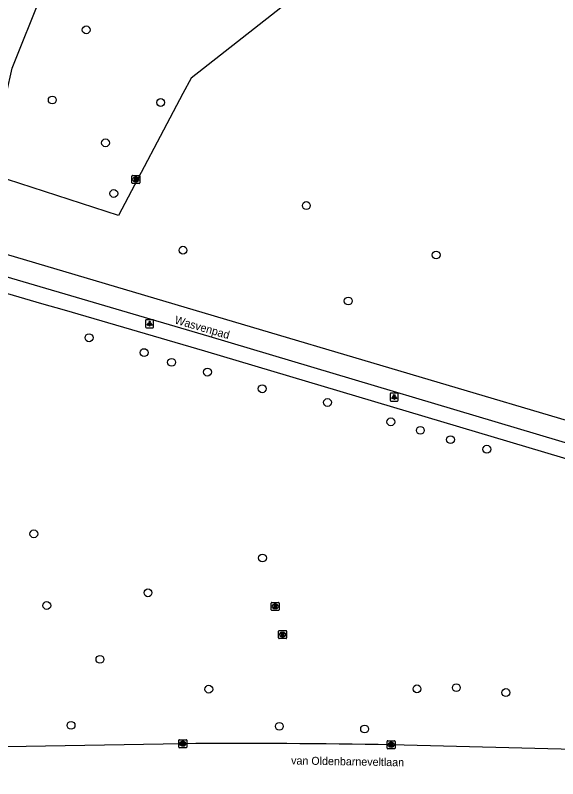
# Model space of a CAD drawing. Extents: x 162722 to 165099, y 384721 to 386283.
# Drawn here: x 162870.8 to 162938.6, y 385414.4 to 385509.8 of the extents above; entities that cross this region are included whole.
import ezdxf

# ---------------------------------------------------------------- set-up
doc = ezdxf.new("R2010")
doc.units = 0
for name, color, linetype in [('IMGEO_Boom', 7, 'Continuous'), ('IMGEO_Fietspad_gesloten', 7, 'Continuous'), ('IMGEO_Gemengd_bos', 7, 'Continuous'), ('IMGEO_Kolk', 7, 'Continuous'), ('IMGEO_Lichtpunt', 7, 'Continuous'), ('IMGEO_Openbare_ruimte_label', 7, 'Continuous'), ('IMGEO_Rijbaan_lokaal_gesloten', 7, 'Continuous'), ('IMGEO_Rioolput', 7, 'Continuous'), ('IMGEO_Voetpad_open', 7, 'Continuous')]:
    doc.layers.add(name, color=color, linetype=linetype)

msp = doc.modelspace()

# ---------------------------------------------------------------- linework, layer by layer
at = {"layer": 'IMGEO_Boom'}
for centre in [(162879.716, 385507.933), (162875.474, 385499.181), (162889.016, 385498.865), (162882.128, 385493.82), (162883.161, 385487.497), (162907.223, 385485.986), (162891.808, 385480.41), (162923.449, 385479.814), (162912.465, 385474.065), (162880.077, 385469.473), (162886.953, 385467.619), (162890.385, 385466.407), (162894.872, 385465.183), (162901.711, 385463.101), (162909.87, 385461.389), (162917.789, 385458.965), (162921.475, 385457.905), (162925.25, 385456.744), (162929.787, 385455.546), (162873.169, 385444.97), (162901.744, 385441.964), (162887.435, 385437.615), (162874.788, 385436.02), (162881.43, 385429.296), (162925.981, 385425.758), (162895.035, 385425.569), (162921.052, 385425.608), (162932.169, 385425.148), (162877.823, 385421.05), (162903.853, 385420.937), (162914.509, 385420.594)]:
    msp.add_circle(centre, 0.489, dxfattribs=at)
at = {"layer": 'IMGEO_Fietspad_gesloten'}
for points in [[(162949.643, 385456.16), (162944.653, 385457.668), (162895.745, 385472.189), (162855.978, 385483.947)], [(162856.609, 385480.941), (162895.022, 385469.657), (162943.912, 385455.103), (162949.807, 385453.311), (162960.365, 385449.287), (162970.521, 385444.336), (162974.804, 385441.515), (162983.85, 385434.676), (162986.768, 385431.927), (162998.921, 385420.681)]]:
    msp.add_lwpolyline(points, dxfattribs=at)
at = {"layer": 'IMGEO_Gemengd_bos'}
msp.add_lwpolyline([(162883.743, 385484.74), (162866.736, 385490.232), (162869.741, 385500), (162870.464, 385503.17), (162874.16, 385512.419), (162916.96, 385541.621), (162937.739, 385536.728), (162934.095, 385527.047), (162927.232, 385515.867), (162913.485, 385518.134), (162892.815, 385501.891), (162891.795, 385500), (162883.743, 385484.74)], dxfattribs=at)
at = {"layer": 'IMGEO_Kolk'}
for p, q in [((162891.282, 385418.33), (162891.282, 385419.182)), ((162891.357, 385419.256), (162892.209, 385419.256)), ((162891.77, 385419.036), (162891.795, 385419.036)), ((162892.283, 385419.182), (162892.283, 385418.33)), ((162917.325, 385418.201), (162917.325, 385419.053)), ((162917.4, 385419.127), (162918.252, 385419.127)), ((162917.813, 385418.907), (162917.838, 385418.907)), ((162918.326, 385419.053), (162918.326, 385418.201)), ((162892.209, 385418.256), (162891.357, 385418.256)), ((162891.793, 385418.476), (162891.768, 385418.476)), ((162918.252, 385418.127), (162917.4, 385418.127)), ((162917.836, 385418.347), (162917.811, 385418.347))]:
    msp.add_line(p, q, dxfattribs=at)
for points in [[(162891.282, 385418.33), (162891.282, 385419.182)], [(162891.357, 385419.256), (162892.209, 385419.256)], [(162891.603, 385418.956), (162891.726, 385418.956), (162891.726, 385418.805), (162891.856, 385418.956), (162892.02, 385418.956), (162891.874, 385418.805), (162892.027, 385418.556), (162891.875, 385418.556), (162891.79, 385418.72), (162891.726, 385418.653), (162891.726, 385418.556), (162891.603, 385418.556), (162891.603, 385418.956)], [(162892.283, 385419.182), (162892.283, 385418.33)], [(162917.325, 385418.201), (162917.325, 385419.053)], [(162917.4, 385419.127), (162918.252, 385419.127)], [(162917.646, 385418.827), (162917.769, 385418.827), (162917.769, 385418.676), (162917.899, 385418.827), (162918.063, 385418.827), (162917.917, 385418.676), (162918.07, 385418.427), (162917.918, 385418.427), (162917.833, 385418.591), (162917.769, 385418.524), (162917.769, 385418.427), (162917.646, 385418.427), (162917.646, 385418.827)], [(162918.326, 385419.053), (162918.326, 385418.201)], [(162892.209, 385418.256), (162891.357, 385418.256)], [(162918.252, 385418.127), (162917.4, 385418.127)]]:
    msp.add_lwpolyline(points, dxfattribs=at)
for centre, start, end in [((162891.359, 385419.18), 91.55205, 178.44795), ((162891.359, 385419.18), 91.55205, 178.44795), ((162892.207, 385419.18), 1.55205, 88.44795), ((162892.207, 385419.18), 1.55205, 88.44795), ((162917.402, 385419.051), 91.55205, 178.44795), ((162917.402, 385419.051), 91.55205, 178.44795), ((162918.25, 385419.051), 1.55205, 88.44795), ((162918.25, 385419.051), 1.55205, 88.44795), ((162891.359, 385418.332), 181.55205, 268.44795), ((162891.359, 385418.332), 181.55205, 268.44795), ((162892.207, 385418.332), 271.55205, 358.44795), ((162892.207, 385418.332), 271.55205, 358.44795), ((162917.402, 385418.203), 181.55205, 268.44795), ((162917.402, 385418.203), 181.55205, 268.44795), ((162918.25, 385418.203), 271.55205, 358.44795), ((162918.25, 385418.203), 271.55205, 358.44795)]:
    msp.add_arc(centre, 0.0765, start, end, dxfattribs=at)
for centre, major_axis, ratio, start_param, end_param in [((162891.769, 385418.756), (-0.387, 0.002), 0.722429, 4.712389, 7.853982), ((162891.794, 385418.756), (-0.39, 0.002), 0.717154, 1.570796, 4.712389), ((162917.812, 385418.627), (-0.387, 0.002), 0.722429, 4.712389, 7.853982), ((162917.837, 385418.627), (-0.39, 0.002), 0.717154, 1.570796, 4.712389)]:
    msp.add_ellipse(centre, major_axis=major_axis, ratio=ratio, start_param=start_param, end_param=end_param, dxfattribs=at)
at = {"layer": 'IMGEO_Lichtpunt'}
for p, q in [((162887.141, 385471.632), (162887.141, 385470.825)), ((162887.141, 385471.632), (162887.141, 385470.825)), ((162888.043, 385471.727), (162887.235, 385471.727)), ((162888.043, 385471.727), (162887.235, 385471.727)), ((162888.137, 385470.825), (162888.137, 385471.632)), ((162888.137, 385470.825), (162888.137, 385471.632)), ((162887.235, 385470.731), (162888.043, 385470.731)), ((162887.235, 385470.731), (162888.043, 385470.731)), ((162917.711, 385462.469), (162917.711, 385461.662)), ((162917.711, 385462.469), (162917.711, 385461.662)), ((162918.613, 385462.564), (162917.805, 385462.564)), ((162918.613, 385462.564), (162917.805, 385462.564)), ((162918.707, 385461.662), (162918.707, 385462.469)), ((162918.707, 385461.662), (162918.707, 385462.469)), ((162917.805, 385461.568), (162918.613, 385461.568)), ((162917.805, 385461.568), (162918.613, 385461.568))]:
    msp.add_line(p, q, dxfattribs=at)
for points in [[(162887.515, 385471.296), (162887.554, 385471.268), (162887.366, 385471.006), (162887.328, 385471.033), (162887.515, 385471.296)], [(162887.617, 385471.248), (162887.664, 385471.248), (162887.664, 385470.926), (162887.617, 385470.926), (162887.617, 385471.248)], [(162887.727, 385471.268), (162887.765, 385471.295), (162887.952, 385471.033), (162887.913, 385471.005), (162887.727, 385471.268)], [(162918.085, 385462.133), (162918.124, 385462.105), (162917.936, 385461.843), (162917.898, 385461.87), (162918.085, 385462.133)], [(162918.187, 385462.085), (162918.234, 385462.085), (162918.234, 385461.763), (162918.187, 385461.763), (162918.187, 385462.085)], [(162918.297, 385462.105), (162918.335, 385462.132), (162918.522, 385461.87), (162918.483, 385461.842), (162918.297, 385462.105)]]:
    msp.add_lwpolyline(points, dxfattribs=at)
for centre in [(162887.64, 385471.43), (162918.21, 385462.267)]:
    msp.add_circle(centre, 0.0994, dxfattribs=at)
for centre, start, end in [((162887.235, 385471.632), 90, 180), ((162887.235, 385471.632), 90, 180), ((162888.043, 385471.632), 0, 90), ((162888.043, 385471.632), 0, 90), ((162887.235, 385470.825), 180, 270), ((162887.235, 385470.825), 180, 270), ((162888.043, 385470.825), 270, 0), ((162888.043, 385470.825), 270, 360), ((162917.805, 385462.469), 90, 180), ((162917.805, 385462.469), 90, 180), ((162918.613, 385462.469), 0, 90), ((162918.613, 385462.469), 0, 90), ((162917.805, 385461.662), 180, 270), ((162917.805, 385461.662), 180, 270), ((162918.613, 385461.662), 270, 0), ((162918.613, 385461.662), 270, 360)]:
    msp.add_arc(centre, 0.0946, start, end, dxfattribs=at)
at = {"layer": 'IMGEO_Rijbaan_lokaal_gesloten'}
for points in [[(162891.783, 385418.756), (162867.259, 385418.314), (162856.557, 385417.857)], [(162996.33, 385414.384), (162979.671, 385415.746), (162965.814, 385416.766), (162942.335, 385417.984), (162917.826, 385418.627)]]:
    msp.add_lwpolyline(points, dxfattribs=at)
msp.add_arc((162899.243, 384295.828), 1122.953, 89.051785, 90.380608, dxfattribs=at)
at = {"layer": 'IMGEO_Rioolput'}
for p, q in [((162885.419, 385488.825), (162885.419, 385489.677)), ((162885.494, 385489.751), (162886.346, 385489.751)), ((162885.907, 385489.531), (162885.932, 385489.531)), ((162886.42, 385489.677), (162886.42, 385488.825)), ((162886.346, 385488.751), (162885.494, 385488.751)), ((162885.93, 385488.971), (162885.905, 385488.971)), ((162902.83, 385435.483), (162902.83, 385436.335)), ((162902.905, 385436.409), (162903.757, 385436.409)), ((162903.318, 385436.189), (162903.343, 385436.189)), ((162903.831, 385436.335), (162903.831, 385435.483)), ((162903.757, 385435.409), (162902.905, 385435.409)), ((162903.341, 385435.629), (162903.316, 385435.629)), ((162903.837, 385432.891), (162904.689, 385432.891)), ((162903.762, 385431.965), (162903.762, 385432.817)), ((162904.273, 385432.111), (162904.248, 385432.111)), ((162904.25, 385432.671), (162904.275, 385432.671)), ((162904.763, 385432.817), (162904.763, 385431.965)), ((162904.689, 385431.891), (162903.837, 385431.891))]:
    msp.add_line(p, q, dxfattribs=at)
for points in [[(162885.419, 385488.825), (162885.419, 385489.677)], [(162885.494, 385489.751), (162886.346, 385489.751)], [(162886.008, 385489.449), (162885.756, 385489.451), (162885.756, 385489.051)], [(162885.756, 385489.051), (162885.88, 385489.051), (162885.88, 385489.213), (162885.891, 385489.213)], [(162885.934, 385489.37), (162885.88, 385489.37), (162885.88, 385489.289)], [(162885.88, 385489.289), (162885.932, 385489.289)], [(162885.938, 385489.184), (162886.009, 385489.051), (162886.149, 385489.051), (162886.084, 385489.177)], [(162886.42, 385489.677), (162886.42, 385488.825)], [(162886.346, 385488.751), (162885.494, 385488.751)], [(162902.83, 385435.483), (162902.83, 385436.335)], [(162902.905, 385436.409), (162903.757, 385436.409)], [(162903.419, 385436.107), (162903.167, 385436.109), (162903.167, 385435.709)], [(162903.167, 385435.709), (162903.291, 385435.709), (162903.291, 385435.871), (162903.302, 385435.871)], [(162903.345, 385436.028), (162903.291, 385436.028), (162903.291, 385435.947)], [(162903.291, 385435.947), (162903.343, 385435.947)], [(162903.349, 385435.842), (162903.42, 385435.709), (162903.56, 385435.709), (162903.495, 385435.835)], [(162903.831, 385436.335), (162903.831, 385435.483)], [(162903.757, 385435.409), (162902.905, 385435.409)], [(162903.837, 385432.891), (162904.689, 385432.891)], [(162903.762, 385431.965), (162903.762, 385432.817)], [(162904.351, 385432.589), (162904.099, 385432.591), (162904.099, 385432.191)], [(162904.099, 385432.191), (162904.223, 385432.191), (162904.223, 385432.353), (162904.234, 385432.353)], [(162904.277, 385432.51), (162904.223, 385432.51), (162904.223, 385432.429)], [(162904.223, 385432.429), (162904.275, 385432.429)], [(162904.281, 385432.324), (162904.352, 385432.191), (162904.492, 385432.191), (162904.427, 385432.317)], [(162904.763, 385432.817), (162904.763, 385431.965)], [(162904.689, 385431.891), (162903.837, 385431.891)]]:
    msp.add_lwpolyline(points, dxfattribs=at)
for centre, radius, start, end in [((162885.496, 385489.675), 0.0765, 91.55205, 178.44795), ((162885.496, 385489.675), 0.0765, 91.55205, 178.44795), ((162885.89, 385489.16), 0.0533, 26.02933, 88.69889), ((162885.916, 385489.478), 0.19, 274.7715, 282.96867), ((162885.94, 385489.274), 0.0964, 77.00612, 93.18647), ((162885.954, 385489.331), 0.0378, 276.66336, 79.67722), ((162886.007, 385489.339), 0.109, 350.36119, 89.41601), ((162886.005, 385489.339), 0.112, 277.58423, 350.98172), ((162885.989, 385489.124), 0.108, 29.51342, 73.79051), ((162886.344, 385489.675), 0.0765, 1.55205, 88.44795), ((162886.344, 385489.675), 0.0765, 1.55205, 88.44795), ((162885.496, 385488.827), 0.0765, 181.55205, 268.44795), ((162885.496, 385488.827), 0.0765, 181.55205, 268.44795), ((162886.344, 385488.827), 0.0765, 271.55205, 358.44795), ((162886.344, 385488.827), 0.0765, 271.55205, 358.44795), ((162902.907, 385436.333), 0.0765, 91.55205, 178.44795), ((162902.907, 385436.333), 0.0765, 91.55205, 178.44795), ((162903.301, 385435.818), 0.0533, 26.02933, 88.69889), ((162903.327, 385436.136), 0.19, 274.7715, 282.96867), ((162903.351, 385435.932), 0.0964, 77.00612, 93.18647), ((162903.365, 385435.989), 0.0378, 276.66336, 79.67722), ((162903.418, 385435.997), 0.109, 350.36119, 89.41601), ((162903.416, 385435.997), 0.112, 277.58423, 350.98172), ((162903.4, 385435.782), 0.108, 29.51342, 73.79051), ((162903.755, 385436.333), 0.0765, 1.55205, 88.44795), ((162903.755, 385436.333), 0.0765, 1.55205, 88.44795), ((162902.907, 385435.485), 0.0765, 181.55205, 268.44795), ((162902.907, 385435.485), 0.0765, 181.55205, 268.44795), ((162903.755, 385435.485), 0.0765, 271.55205, 358.44795), ((162903.755, 385435.485), 0.0765, 271.55205, 358.44795), ((162903.839, 385432.815), 0.0765, 91.55205, 178.44795), ((162903.839, 385432.815), 0.0765, 91.55205, 178.44795), ((162904.687, 385432.815), 0.0765, 1.55205, 88.44795), ((162904.687, 385432.815), 0.0765, 1.55205, 88.44795), ((162903.839, 385431.967), 0.0765, 181.55205, 268.44795), ((162903.839, 385431.967), 0.0765, 181.55205, 268.44795), ((162904.233, 385432.3), 0.0533, 26.02933, 88.69889), ((162904.259, 385432.618), 0.19, 274.7715, 282.96867), ((162904.283, 385432.414), 0.0964, 77.00612, 93.18647), ((162904.297, 385432.471), 0.0378, 276.66336, 79.67722), ((162904.35, 385432.479), 0.109, 350.36119, 89.41601), ((162904.348, 385432.479), 0.112, 277.58423, 350.98172), ((162904.332, 385432.264), 0.108, 29.51342, 73.79051), ((162904.687, 385431.967), 0.0765, 271.55205, 358.44795), ((162904.687, 385431.967), 0.0765, 271.55205, 358.44795)]:
    msp.add_arc(centre, radius, start, end, dxfattribs=at)
for centre, major_axis, ratio, start_param, end_param in [((162885.906, 385489.251), (-0.387, 0.002), 0.722429, 4.712389, 7.853982), ((162885.931, 385489.251), (-0.39, 0.002), 0.717154, 1.570796, 4.712389), ((162903.317, 385435.909), (-0.387, 0.002), 0.722429, 4.712389, 7.853982), ((162903.342, 385435.909), (-0.39, 0.002), 0.717154, 1.570796, 4.712389), ((162904.249, 385432.391), (-0.387, 0.002), 0.722429, 4.712389, 7.853982), ((162904.274, 385432.391), (-0.39, 0.002), 0.717154, 1.570796, 4.712389)]:
    msp.add_ellipse(centre, major_axis=major_axis, ratio=ratio, start_param=start_param, end_param=end_param, dxfattribs=at)
at = {"layer": 'IMGEO_Voetpad_open'}
msp.add_lwpolyline([(162943.311, 385453.251), (162894.525, 385467.785), (162876.993, 385472.906), (162874.172, 385473.73), (162859.685, 385477.962)], dxfattribs=at)

# ---------------------------------------------------------------- texts
at = {"layer": 'IMGEO_Openbare_ruimte_label'}
for s, rotation, p in [('Wasvenpad', 343.68481, (162890.689, 385471.279)), ('van Oldenbarneveltlaan', 359.02607, (162905.318, 385416.171))]:
    msp.add_text(s, height=1, rotation=rotation, dxfattribs=at).set_placement(p)

doc.saveas('drawing.dxf')
